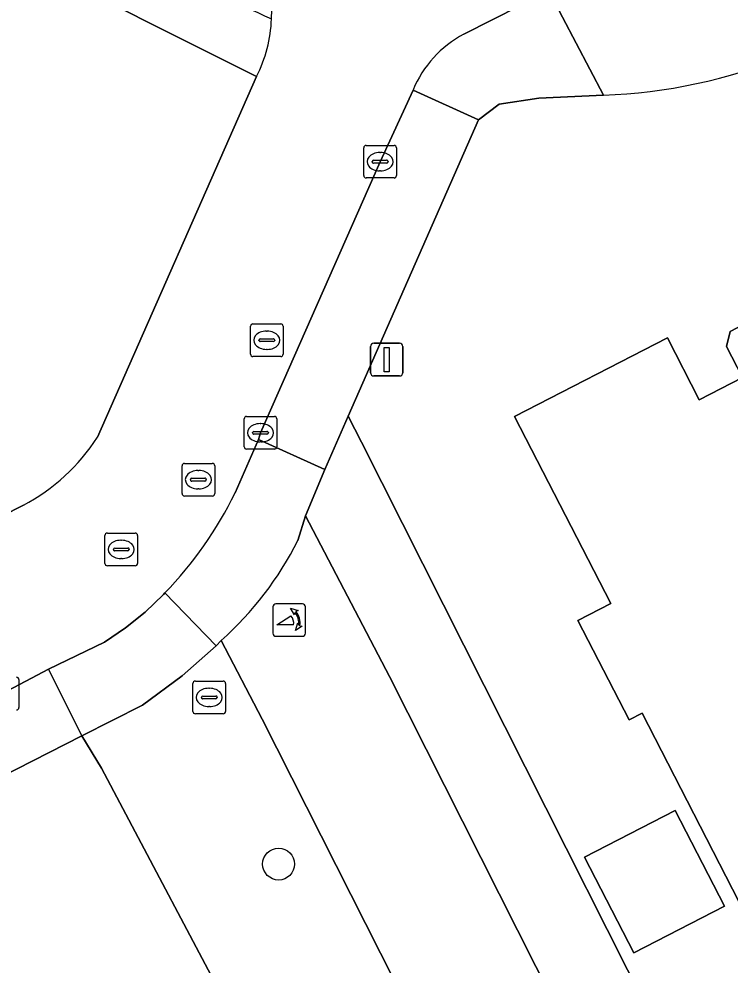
# Model space of a CAD drawing. Extents: x 162722 to 165104, y 384719 to 386284.
# Drawn here: x 163760.6 to 163782.39, y 384850.92 to 384879.92 of the extents above; entities that cross this region are included whole.
import ezdxf

# ---------------------------------------------------------------- set-up
doc = ezdxf.new("R2010")
doc.units = 0
for name, color, linetype in [('IMGEO_Berm_groen', 7, 'Continuous'), ('IMGEO_Boom', 7, 'Continuous'), ('IMGEO_Brandkraan', 7, 'Continuous'), ('IMGEO_Erf', 7, 'Continuous'), ('IMGEO_Fietspad_open', 7, 'Continuous'), ('IMGEO_Groenvoorziening', 7, 'Continuous'), ('IMGEO_Kolk', 7, 'Continuous'), ('IMGEO_Lichtmast', 7, 'Continuous'), ('IMGEO_Pand', 7, 'Continuous'), ('IMGEO_Poller', 7, 'Continuous'), ('IMGEO_Rijbaan_lokaal_open', 7, 'Continuous'), ('IMGEO_Rioolput', 7, 'Continuous'), ('IMGEO_Voetpad_open', 7, 'Continuous')]:
    doc.layers.add(name, color=color, linetype=linetype)

msp = doc.modelspace()

# ---------------------------------------------------------------- linework, layer by layer
at = {"layer": 'IMGEO_Berm_groen'}
msp.add_lwpolyline([(163797.493, 384800.236), (163768.053, 384858.461), (163766.798, 384860.873), (163766.646, 384860.702), (163765.603, 384859.783), (163764.39, 384858.887), (163762.529, 384857.949), (163763.137, 384856.958), (163767.436, 384848.831), (163771.972, 384839.979), (163773.366, 384838.207), (163777.48, 384830.304), (163790.186, 384806.401), (163790.79, 384803.658)], dxfattribs=at)
at = {"layer": 'IMGEO_Boom'}
msp.add_circle((163768.558, 384854.02), 0.489, dxfattribs=at)
at = {"layer": 'IMGEO_Brandkraan'}
for p, q in [((163766.007, 384859.625), (163766.859, 384859.625)), ((163765.932, 384858.699), (163765.932, 384859.551)), ((163766.42, 384859.405), (163766.445, 384859.405)), ((163766.933, 384859.551), (163766.933, 384858.699)), ((163766.191, 384859.119), (163766.191, 384859.131)), ((163766.629, 384859.082), (163766.231, 384859.082)), ((163766.234, 384859.168), (163766.632, 384859.168)), ((163766.675, 384859.131), (163766.675, 384859.119)), ((163766.443, 384858.845), (163766.418, 384858.845)), ((163766.859, 384858.625), (163766.007, 384858.625))]:
    msp.add_line(p, q, dxfattribs=at)
for points in [[(163766.007, 384859.625), (163766.859, 384859.625)], [(163765.932, 384858.699), (163765.932, 384859.551)], [(163766.933, 384859.551), (163766.933, 384858.699)], [(163766.859, 384858.625), (163766.007, 384858.625)]]:
    msp.add_lwpolyline(points, dxfattribs=at)
for centre, radius, start, end in [((163766.009, 384859.549), 0.0765, 91.552, 178.448), ((163766.009, 384859.549), 0.0765, 91.552, 178.448), ((163766.857, 384859.549), 0.0765, 1.552, 88.448), ((163766.857, 384859.549), 0.0765, 1.552, 88.448), ((163766.231, 384859.128), 0.0403, 85.8775, 175.7526), ((163766.228, 384859.118), 0.0366, 178.938, 274.7102), ((163766.632, 384859.125), 0.043, 264.8664, 352.4533), ((163766.636, 384859.13), 0.0386, 1.7309, 96.639), ((163766.009, 384858.701), 0.0765, 181.552, 268.448), ((163766.009, 384858.701), 0.0765, 181.552, 268.448), ((163766.857, 384858.701), 0.0765, 271.552, 358.448), ((163766.857, 384858.701), 0.0765, 271.552, 358.448)]:
    msp.add_arc(centre, radius, start, end, dxfattribs=at)
for centre, major_axis, ratio, start_param, end_param in [((163766.419, 384859.125), (-0.387, 0.002), 0.722429, 4.712389, 7.853982), ((163766.444, 384859.125), (-0.39, 0.002), 0.717154, 1.570796, 4.712389)]:
    msp.add_ellipse(centre, major_axis=major_axis, ratio=ratio, start_param=start_param, end_param=end_param, dxfattribs=at)
at = {"layer": 'IMGEO_Erf'}
for points in [[(163778.51, 384877.58), (163776.526, 384877.488), (163775.31, 384877.306), (163774.677, 384876.823), (163770.692, 384867.742), (163771.093, 384866.945), (163784.89, 384839.576), (163787.19, 384840.813), (163787.523, 384840.14), (163789.755, 384835.805), (163804.848, 384844.548), (163822.396, 384853.228), (163841.154, 384861.667), (163840.837, 384862.308), (163876.056, 384880.802), (163873.969, 384885.011), (163858.338, 384916.535)], [(163763.01, 384867.097), (163767.881, 384878.148), (163760.604, 384881.808)], [(163733.052, 384850.955), (163760.739, 384865.014)], [(163729.169, 384836.424), (163740.286, 384842.121), (163743.191, 384836.453), (163749.509, 384839.691), (163746.634, 384845.301), (163758.231, 384851.244), (163761.125, 384845.596), (163767.436, 384848.831), (163763.137, 384856.958), (163762.529, 384857.949), (163759.521, 384856.413), (163744.666, 384848.886), (163738.311, 384845.645), (163727.158, 384839.91)]]:
    msp.add_lwpolyline(points, dxfattribs=at)
for points in [[(163789.17, 384868.995), (163791.377, 384864.707), (163790.592, 384864.303), (163793.581, 384858.497), (163787.106, 384855.164), (163782.66, 384852.875), (163779.692, 384858.64), (163779.295, 384858.435), (163777.725, 384861.484), (163778.732, 384862.002), (163775.785, 384867.728), (163780.471, 384870.141), (163781.446, 384868.248), (163782.771, 384868.93), (163782.284, 384869.876), (163782.393, 384870.342), (163782.802, 384870.552), (163782.99, 384870.188), (163787.389, 384872.453)], [(163777.933, 384854.235), (163780.71, 384855.665), (163782.219, 384852.734), (163779.442, 384851.304)]]:
    msp.add_lwpolyline(points, close=True, dxfattribs=at)
for centre, radius, start, end in [((163777.97, 384893.683), 16.112, 271.9197, 292.3845), ((163757.832, 384870.462), 6.175, 298.0788, 326.9764)]:
    msp.add_arc(centre, radius, start, end, dxfattribs=at)
at = {"layer": 'IMGEO_Fietspad_open'}
for points in [[(163801.1, 384802.109), (163784.908, 384834.301), (163787.138, 384835.371), (163785.278, 384838.984), (163787.523, 384840.14), (163787.19, 384840.813), (163784.89, 384839.576), (163784.143, 384839.175), (163785.689, 384836.074), (163784.283, 384835.337), (163771.953, 384859.763), (163769.38, 384864.694), (163769.148, 384863.937)], [(163766.798, 384860.873), (163768.053, 384858.461), (163797.493, 384800.236)]]:
    msp.add_lwpolyline(points, dxfattribs=at)
msp.add_arc((163759.982, 384868.534), 10.254, 311.6601, 333.3656, dxfattribs=at)
at = {"layer": 'IMGEO_Groenvoorziening'}
msp.add_lwpolyline([(163784.89, 384839.576), (163771.093, 384866.945), (163770.692, 384867.742), (163769.977, 384866.113), (163769.38, 384864.694), (163771.953, 384859.763), (163784.283, 384835.337), (163785.689, 384836.074), (163784.143, 384839.175)], close=True, dxfattribs=at)
for centre, radius, start, end in [((163763.905, 384880.277), 4.449, 355.3384, 52.0941), ((163804.304, 384958.238), 86.185, 240.424, 245.33575)]:
    msp.add_arc(centre, radius, start, end, dxfattribs=at)
at = {"layer": 'IMGEO_Kolk'}
for p, q in [((163771.167, 384875.115), (163771.167, 384875.967)), ((163771.242, 384876.041), (163772.094, 384876.041)), ((163772.168, 384875.967), (163772.168, 384875.115)), ((163771.469, 384875.584), (163771.867, 384875.584)), ((163771.655, 384875.821), (163771.68, 384875.821)), ((163771.426, 384875.535), (163771.426, 384875.547)), ((163771.864, 384875.498), (163771.466, 384875.498)), ((163771.91, 384875.547), (163771.91, 384875.535)), ((163772.094, 384875.041), (163771.242, 384875.041)), ((163771.678, 384875.261), (163771.653, 384875.261)), ((163767.577, 384867.734), (163768.429, 384867.734)), ((163767.502, 384866.808), (163767.502, 384867.66)), ((163767.99, 384867.514), (163768.015, 384867.514)), ((163768.503, 384867.66), (163768.503, 384866.808)), ((163767.761, 384867.228), (163767.761, 384867.24)), ((163768.199, 384867.191), (163767.801, 384867.191)), ((163767.804, 384867.277), (163768.202, 384867.277)), ((163768.245, 384867.24), (163768.245, 384867.228)), ((163768.013, 384866.954), (163767.988, 384866.954)), ((163768.429, 384866.734), (163767.577, 384866.734)), ((163760.602, 384859.67), (163760.602, 384858.818))]:
    msp.add_line(p, q, dxfattribs=at)
for points in [[(163771.167, 384875.115), (163771.167, 384875.967)], [(163771.242, 384876.041), (163772.094, 384876.041)], [(163772.168, 384875.967), (163772.168, 384875.115)], [(163772.094, 384875.041), (163771.242, 384875.041)], [(163767.577, 384867.734), (163768.429, 384867.734)], [(163767.502, 384866.808), (163767.502, 384867.66)], [(163768.503, 384867.66), (163768.503, 384866.808)], [(163768.429, 384866.734), (163767.577, 384866.734)], [(163760.602, 384859.67), (163760.602, 384858.818)]]:
    msp.add_lwpolyline(points, dxfattribs=at)
for centre, radius, start, end in [((163771.244, 384875.965), 0.0765, 91.552, 178.448), ((163771.244, 384875.965), 0.0765, 91.552, 178.448), ((163772.092, 384875.965), 0.0765, 1.552, 88.448), ((163772.092, 384875.965), 0.0765, 1.552, 88.448), ((163771.466, 384875.544), 0.0403, 85.8775, 175.7526), ((163771.871, 384875.546), 0.0386, 1.7309, 96.639), ((163771.463, 384875.534), 0.0366, 178.938, 274.7102), ((163771.867, 384875.541), 0.043, 264.8664, 352.4533), ((163771.244, 384875.117), 0.0765, 181.552, 268.448), ((163771.244, 384875.117), 0.0765, 181.552, 268.448), ((163772.092, 384875.117), 0.0765, 271.552, 358.448), ((163772.092, 384875.117), 0.0765, 271.552, 358.448), ((163767.579, 384867.658), 0.0765, 91.552, 178.448), ((163767.579, 384867.658), 0.0765, 91.552, 178.448), ((163768.427, 384867.658), 0.0765, 1.552, 88.448), ((163768.427, 384867.658), 0.0765, 1.552, 88.448), ((163767.801, 384867.237), 0.0403, 85.8775, 175.7526), ((163767.798, 384867.227), 0.0366, 178.938, 274.7102), ((163768.202, 384867.234), 0.043, 264.8664, 352.4533), ((163768.206, 384867.239), 0.0386, 1.7309, 96.639), ((163767.579, 384866.81), 0.0765, 181.552, 268.448), ((163767.579, 384866.81), 0.0765, 181.552, 268.448), ((163768.427, 384866.81), 0.0765, 271.552, 358.448), ((163768.427, 384866.81), 0.0765, 271.552, 358.448), ((163760.526, 384859.668), 0.0765, 1.552, 88.448), ((163760.526, 384859.668), 0.0765, 1.552, 88.448), ((163760.526, 384858.82), 0.0765, 271.552, 358.448), ((163760.526, 384858.82), 0.0765, 271.552, 358.448)]:
    msp.add_arc(centre, radius, start, end, dxfattribs=at)
for centre, major_axis, ratio, start_param, end_param in [((163771.654, 384875.541), (-0.387, 0.002), 0.722429, 4.712389, 7.853982), ((163771.679, 384875.541), (-0.39, 0.002), 0.717154, 1.570796, 4.712389), ((163767.989, 384867.234), (-0.387, 0.002), 0.722429, 4.712389, 7.853982), ((163768.014, 384867.234), (-0.39, 0.002), 0.717154, 1.570796, 4.712389)]:
    msp.add_ellipse(centre, major_axis=major_axis, ratio=ratio, start_param=start_param, end_param=end_param, dxfattribs=at)
at = {"layer": 'IMGEO_Lichtmast'}
for p, q in [((163771.372, 384869.075), (163771.372, 384869.875)), ((163771.372, 384869.875), (163771.372, 384869.075)), ((163771.472, 384869.975), (163772.262, 384869.975)), ((163772.262, 384869.975), (163771.472, 384869.975)), ((163772.362, 384869.875), (163772.362, 384869.075)), ((163772.362, 384869.075), (163772.362, 384869.875)), ((163772.262, 384868.975), (163771.472, 384868.975)), ((163771.472, 384868.975), (163772.262, 384868.975))]:
    msp.add_line(p, q, dxfattribs=at)
msp.add_lwpolyline([(163771.792, 384869.85), (163771.942, 384869.85), (163771.942, 384869.1), (163771.792, 384869.1), (163771.792, 384869.85)], dxfattribs=at)
for centre, start, end in [((163771.472, 384869.875), 90, 180), ((163771.472, 384869.875), 90, 180), ((163772.262, 384869.875), 0, 90), ((163772.262, 384869.875), 360, 90), ((163771.472, 384869.075), 180, 270), ((163771.472, 384869.075), 180, 270), ((163772.262, 384869.075), 270, 0), ((163772.262, 384869.075), 270, 0)]:
    msp.add_arc(centre, 0.1, start, end, dxfattribs=at)
at = {"layer": 'IMGEO_Pand'}
for points in [[(163775.785, 384867.728), (163778.732, 384862.002), (163777.725, 384861.484), (163779.295, 384858.435), (163779.692, 384858.64), (163782.66, 384852.875), (163787.106, 384855.164), (163793.581, 384858.497), (163790.592, 384864.303), (163791.377, 384864.707), (163789.17, 384868.995), (163787.389, 384872.453), (163782.99, 384870.188), (163782.802, 384870.552), (163782.393, 384870.342), (163782.284, 384869.876), (163782.771, 384868.93), (163781.446, 384868.248), (163780.471, 384870.141)], [(163777.933, 384854.235), (163779.442, 384851.304), (163782.219, 384852.734), (163780.71, 384855.665)]]:
    msp.add_lwpolyline(points, close=True, dxfattribs=at)
at = {"layer": 'IMGEO_Poller'}
for p, q in [((163769.285, 384861.995), (163768.477, 384861.995)), ((163769.285, 384861.995), (163768.477, 384861.995)), ((163768.383, 384861.9), (163768.383, 384861.093)), ((163768.383, 384861.9), (163768.383, 384861.093)), ((163769.379, 384861.093), (163769.379, 384861.9)), ((163769.379, 384861.093), (163769.379, 384861.9)), ((163768.477, 384860.998), (163769.285, 384860.998)), ((163768.477, 384860.998), (163769.285, 384860.998))]:
    msp.add_line(p, q, dxfattribs=at)
for points in [[(163769.062, 384861.724), (163769.05, 384861.651), (163768.925, 384861.856)], [(163768.925, 384861.856), (163769.156, 384861.79), (163769.085, 384861.758)], [(163769.018, 384861.351), (163768.505, 384861.351), (163768.935, 384861.626)], [(163769.078, 384861.179), (163769.144, 384861.41), (163769.174, 384861.342)], [(163769.21, 384861.315), (163769.282, 384861.304), (163769.078, 384861.179)]]:
    msp.add_lwpolyline(points, dxfattribs=at)
for centre, radius, start, end in [((163768.477, 384861.9), 0.0946, 90, 180), ((163768.477, 384861.9), 0.0946, 90, 180), ((163769.285, 384861.9), 0.0946, 0, 90), ((163769.285, 384861.9), 0.0946, 0, 90), ((163768.704, 384861.411), 0.476, 351.7527, 41.1691), ((163768.704, 384861.411), 0.516, 349.3569, 42.2912), ((163768.69, 384861.401), 0.332, 351.3247, 42.4854), ((163768.477, 384861.093), 0.0946, 180, 270), ((163768.477, 384861.093), 0.0946, 180, 270), ((163769.285, 384861.093), 0.0946, 270, 0), ((163769.285, 384861.093), 0.0946, 270, 0)]:
    msp.add_arc(centre, radius, start, end, dxfattribs=at)
at = {"layer": 'IMGEO_Rijbaan_lokaal_open'}
for points in [[(163774.232, 384879.445), (163776.834, 384880.778), (163775.618, 384880.634), (163774.281, 384880.684), (163773.005, 384880.8), (163771.729, 384881.018), (163770.453, 384881.465), (163769.488, 384881.914), (163766.638, 384883.787)], [(163767.881, 384878.148), (163763.01, 384867.097)], [(163767.225, 384865.392), (163767.945, 384867.026), (163768.003, 384867.234), (163771.668, 384875.541), (163772.676, 384877.737)], [(163760.739, 384865.014), (163733.052, 384850.955)], [(163758.493, 384858.439), (163760.102, 384859.244), (163761.507, 384859.988), (163763.219, 384860.821), (163763.865, 384861.253), (163764.47, 384861.74), (163765.028, 384862.28), (163765.072, 384862.326)]]:
    msp.add_lwpolyline(points, dxfattribs=at)
for centre, radius, start, end in [((163763.905, 384880.277), 4.449, 355.3384, 52.0941), ((163764.139, 384880.061), 4.203, 332.9269, 358.011), ((163775.825, 384876.431), 3.409, 117.8555, 157.477), ((163757.832, 384870.462), 6.175, 298.0788, 326.9764), ((163756.434, 384870.681), 12.018, 315.9555, 333.8901)]:
    msp.add_arc(centre, radius, start, end, dxfattribs=at)
at = {"layer": 'IMGEO_Rioolput'}
for p, q in [((163767.697, 384869.644), (163767.697, 384870.496)), ((163767.772, 384870.57), (163768.624, 384870.57)), ((163768.185, 384870.35), (163768.21, 384870.35)), ((163768.698, 384870.496), (163768.698, 384869.644)), ((163767.956, 384870.064), (163767.956, 384870.076)), ((163767.999, 384870.113), (163768.397, 384870.113)), ((163768.44, 384870.076), (163768.44, 384870.064)), ((163768.394, 384870.027), (163767.996, 384870.027)), ((163768.208, 384869.79), (163768.183, 384869.79)), ((163768.624, 384869.57), (163767.772, 384869.57)), ((163765.675, 384866.297), (163766.527, 384866.297)), ((163765.6, 384865.371), (163765.6, 384866.223)), ((163766.088, 384866.077), (163766.113, 384866.077)), ((163766.601, 384866.223), (163766.601, 384865.371)), ((163765.859, 384865.791), (163765.859, 384865.803)), ((163766.297, 384865.754), (163765.899, 384865.754)), ((163765.902, 384865.84), (163766.3, 384865.84)), ((163766.343, 384865.803), (163766.343, 384865.791)), ((163766.111, 384865.517), (163766.086, 384865.517)), ((163766.527, 384865.297), (163765.675, 384865.297)), ((163763.236, 384863.234), (163763.236, 384864.086)), ((163763.311, 384864.16), (163764.163, 384864.16)), ((163764.237, 384864.086), (163764.237, 384863.234)), ((163763.538, 384863.703), (163763.936, 384863.703)), ((163763.724, 384863.94), (163763.749, 384863.94)), ((163763.495, 384863.654), (163763.495, 384863.666)), ((163763.933, 384863.617), (163763.535, 384863.617)), ((163763.979, 384863.666), (163763.979, 384863.654)), ((163764.163, 384863.16), (163763.311, 384863.16)), ((163763.747, 384863.38), (163763.722, 384863.38))]:
    msp.add_line(p, q, dxfattribs=at)
for points in [[(163767.697, 384869.644), (163767.697, 384870.496)], [(163767.772, 384870.57), (163768.624, 384870.57)], [(163768.698, 384870.496), (163768.698, 384869.644)], [(163768.624, 384869.57), (163767.772, 384869.57)], [(163765.675, 384866.297), (163766.527, 384866.297)], [(163765.6, 384865.371), (163765.6, 384866.223)], [(163766.601, 384866.223), (163766.601, 384865.371)], [(163766.527, 384865.297), (163765.675, 384865.297)], [(163763.236, 384863.234), (163763.236, 384864.086)], [(163763.311, 384864.16), (163764.163, 384864.16)], [(163764.237, 384864.086), (163764.237, 384863.234)], [(163764.163, 384863.16), (163763.311, 384863.16)]]:
    msp.add_lwpolyline(points, dxfattribs=at)
for centre, radius, start, end in [((163767.774, 384870.494), 0.0765, 91.552, 178.448), ((163767.774, 384870.494), 0.0765, 91.552, 178.448), ((163768.622, 384870.494), 0.0765, 1.552, 88.448), ((163768.622, 384870.494), 0.0765, 1.552, 88.448), ((163767.996, 384870.073), 0.0403, 85.8775, 175.7526), ((163767.993, 384870.063), 0.0366, 178.938, 274.7102), ((163768.397, 384870.07), 0.043, 264.8664, 352.4533), ((163768.401, 384870.075), 0.0386, 1.7309, 96.639), ((163767.774, 384869.646), 0.0765, 181.552, 268.448), ((163767.774, 384869.646), 0.0765, 181.552, 268.448), ((163768.622, 384869.646), 0.0765, 271.552, 358.448), ((163768.622, 384869.646), 0.0765, 271.552, 358.448), ((163765.677, 384866.221), 0.0765, 91.552, 178.448), ((163765.677, 384866.221), 0.0765, 91.552, 178.448), ((163766.525, 384866.221), 0.0765, 1.552, 88.448), ((163766.525, 384866.221), 0.0765, 1.552, 88.448), ((163765.899, 384865.8), 0.0403, 85.8775, 175.7526), ((163765.896, 384865.79), 0.0366, 178.938, 274.7102), ((163766.3, 384865.797), 0.043, 264.8664, 352.4533), ((163766.304, 384865.802), 0.0386, 1.7309, 96.639), ((163765.677, 384865.373), 0.0765, 181.552, 268.448), ((163765.677, 384865.373), 0.0765, 181.552, 268.448), ((163766.525, 384865.373), 0.0765, 271.552, 358.448), ((163766.525, 384865.373), 0.0765, 271.552, 358.448), ((163763.313, 384864.084), 0.0765, 91.552, 178.448), ((163763.313, 384864.084), 0.0765, 91.552, 178.448), ((163764.161, 384864.084), 0.0765, 1.552, 88.448), ((163764.161, 384864.084), 0.0765, 1.552, 88.448), ((163763.535, 384863.663), 0.0403, 85.8775, 175.7526), ((163763.94, 384863.665), 0.0386, 1.7309, 96.639), ((163763.532, 384863.653), 0.0366, 178.938, 274.7102), ((163763.936, 384863.66), 0.043, 264.8664, 352.4533), ((163763.313, 384863.236), 0.0765, 181.552, 268.448), ((163763.313, 384863.236), 0.0765, 181.552, 268.448), ((163764.161, 384863.236), 0.0765, 271.552, 358.448), ((163764.161, 384863.236), 0.0765, 271.552, 358.448)]:
    msp.add_arc(centre, radius, start, end, dxfattribs=at)
for centre, major_axis, ratio, start_param, end_param in [((163768.184, 384870.07), (-0.387, 0.002), 0.722429, 4.712389, 7.853982), ((163768.209, 384870.07), (-0.39, 0.002), 0.717154, 1.570796, 4.712389), ((163766.087, 384865.797), (-0.387, 0.002), 0.722429, 4.712389, 7.853982), ((163766.112, 384865.797), (-0.39, 0.002), 0.717154, 1.570796, 4.712389), ((163763.723, 384863.66), (-0.387, 0.002), 0.722429, 4.712389, 7.853982), ((163763.748, 384863.66), (-0.39, 0.002), 0.717154, 1.570796, 4.712389)]:
    msp.add_ellipse(centre, major_axis=major_axis, ratio=ratio, start_param=start_param, end_param=end_param, dxfattribs=at)
at = {"layer": 'IMGEO_Voetpad_open'}
for points in [[(163761.765, 384883.282), (163760.604, 384881.808), (163767.881, 384878.148)], [(163784.106, 384878.785), (163784.062, 384878.889), (163783.206, 384880.485), (163781.796, 384883.299), (163776.834, 384880.778), (163778.51, 384877.58)], [(163772.676, 384877.737), (163774.677, 384876.823), (163775.31, 384877.306), (163776.526, 384877.488), (163778.51, 384877.58), (163776.834, 384880.778), (163774.232, 384879.445)], [(163769.148, 384863.937), (163769.38, 384864.694), (163769.977, 384866.113), (163767.945, 384867.026), (163767.225, 384865.392)], [(163765.072, 384862.326), (163766.646, 384860.702), (163766.798, 384860.873)]]:
    msp.add_lwpolyline(points, dxfattribs=at)
for points in [[(163770.692, 384867.742), (163774.677, 384876.823), (163772.676, 384877.737), (163771.668, 384875.541), (163768.003, 384867.234), (163767.945, 384867.026), (163769.977, 384866.113)], [(163765.072, 384862.326), (163765.028, 384862.28), (163764.47, 384861.74), (163763.865, 384861.253), (163763.219, 384860.821), (163761.507, 384859.988), (163762.529, 384857.949), (163764.39, 384858.887), (163765.603, 384859.783), (163766.646, 384860.702)], [(163758.493, 384858.439), (163759.521, 384856.413), (163762.529, 384857.949), (163761.507, 384859.988), (163760.102, 384859.244)]]:
    msp.add_lwpolyline(points, close=True, dxfattribs=at)
for centre, radius, start, end in [((163804.304, 384958.238), 86.185, 240.424, 245.33575), ((163764.139, 384880.061), 4.203, 332.9269, 358.011), ((163775.825, 384876.431), 3.409, 117.8555, 157.477), ((163777.97, 384893.683), 16.112, 271.9197, 292.3845), ((163756.434, 384870.681), 12.018, 315.9555, 333.8901), ((163759.982, 384868.534), 10.254, 311.6601, 333.3656)]:
    msp.add_arc(centre, radius, start, end, dxfattribs=at)

doc.saveas('drawing.dxf')
